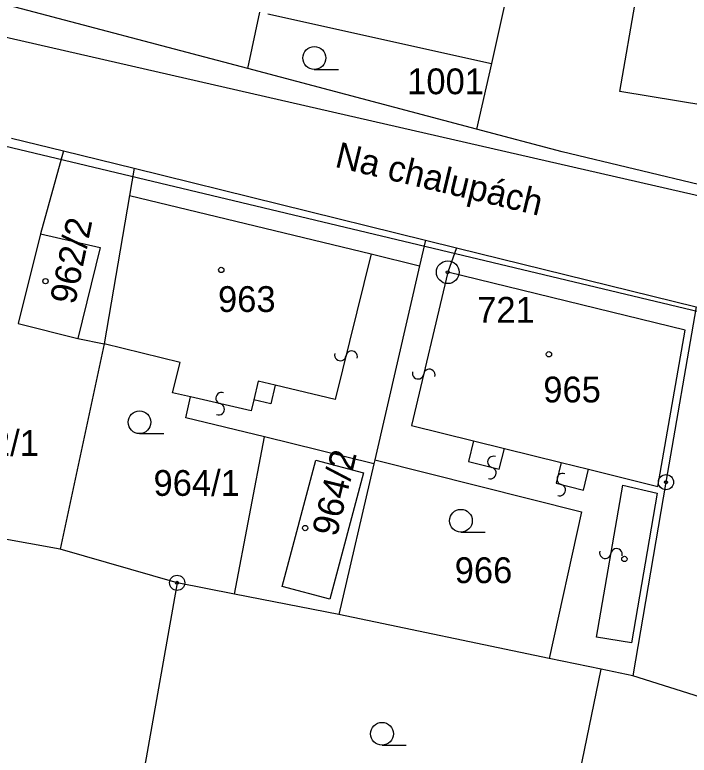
# Model space of a CAD drawing. Extents: x -469926 to -462499, y -1098642 to -1092733.
# Drawn here: x -465750.54 to -465706.1, y -1094462.87 to -1094414.08 of the extents above; entities that cross this region are included whole.
import ezdxf

# ---------------------------------------------------------------- set-up
doc = ezdxf.new("R2010")
doc.units = 0
for name, color, linetype in [('Vrstva 1', 7, 'Continuous'), ('Vrstva 14', 7, 'Continuous'), ('Vrstva 24', 7, 'Continuous'), ('Vrstva 25', 7, 'Continuous'), ('Vrstva 4', 7, 'Continuous'), ('Vrstva 50', 7, 'Continuous'), ('Vrstva 51', 7, 'Continuous'), ('Vrstva 8', 7, 'Continuous')]:
    doc.layers.add(name, color=color, linetype=linetype)

msp = doc.modelspace()

# ---------------------------------------------------------------- linework, layer by layer
at = {"layer": 'Vrstva 1'}
for p, q in [((-465735.18, -1094417.62), (-465753.87, -1094412.7)), ((-465735.18, -1094417.62), (-465753.87, -1094412.7)), ((-465735.18, -1094417.62), (-465734.4, -1094413.89)), ((-465735.18, -1094417.62), (-465734.4, -1094413.89)), ((-465733.86, -1094414.01), (-465719.12, -1094417.29)), ((-465733.86, -1094414.01), (-465719.12, -1094417.29)), ((-465719.12, -1094417.29), (-465720.12, -1094421.61)), ((-465719.12, -1094417.29), (-465720.12, -1094421.61)), ((-465720.12, -1094421.61), (-465735.18, -1094417.62)), ((-465720.12, -1094421.61), (-465735.18, -1094417.62)), ((-465714.48, -1094423.11), (-465720.12, -1094421.61)), ((-465714.48, -1094423.11), (-465720.12, -1094421.61)), ((-465750.76, -1094422.2), (-465747.33, -1094423.04)), ((-465750.76, -1094422.2), (-465747.33, -1094423.04)), ((-465747.33, -1094423.04), (-465748.85, -1094428.51)), ((-465747.33, -1094423.04), (-465748.85, -1094428.51)), ((-465747.33, -1094423.04), (-465742.67, -1094424.19)), ((-465747.33, -1094423.04), (-465742.67, -1094424.19)), ((-465702.33, -1094426.01), (-465714.48, -1094423.11)), ((-465702.33, -1094426.01), (-465714.48, -1094423.11)), ((-465742.67, -1094424.19), (-465742.97, -1094425.98)), ((-465742.67, -1094424.19), (-465742.97, -1094425.98)), ((-465742.67, -1094424.19), (-465723.47, -1094428.93)), ((-465742.67, -1094424.19), (-465723.47, -1094428.93)), ((-465742.97, -1094425.98), (-465744.65, -1094435.76)), ((-465742.97, -1094425.98), (-465744.65, -1094435.76)), ((-465748.85, -1094428.51), (-465750.31, -1094434.43)), ((-465748.85, -1094428.51), (-465750.31, -1094434.43)), ((-465723.47, -1094428.93), (-465723.86, -1094430.61)), ((-465723.47, -1094428.93), (-465723.86, -1094430.61)), ((-465723.47, -1094428.93), (-465721.43, -1094429.43)), ((-465723.47, -1094428.93), (-465721.43, -1094429.43)), ((-465721.43, -1094429.43), (-465705.63, -1094433.32)), ((-465721.43, -1094429.43), (-465705.63, -1094433.32)), ((-465723.86, -1094430.61), (-465726.82, -1094443.41)), ((-465723.86, -1094430.61), (-465726.82, -1094443.41)), ((-465705.63, -1094433.32), (-465707.63, -1094444.88)), ((-465705.63, -1094433.32), (-465707.63, -1094444.88)), ((-465750.31, -1094434.43), (-465746.39, -1094435.4)), ((-465750.31, -1094434.43), (-465746.39, -1094435.4)), ((-465746.39, -1094435.4), (-465744.65, -1094435.76)), ((-465746.39, -1094435.4), (-465744.65, -1094435.76)), ((-465744.65, -1094435.76), (-465747.54, -1094449.3)), ((-465744.65, -1094435.76), (-465747.54, -1094449.3)), ((-465739.65, -1094436.98), (-465744.65, -1094435.76)), ((-465739.65, -1094436.98), (-465744.65, -1094435.76)), ((-465740.14, -1094438.98), (-465739.65, -1094436.98)), ((-465740.14, -1094438.98), (-465739.65, -1094436.98)), ((-465738.95, -1094439.25), (-465740.14, -1094438.98)), ((-465738.95, -1094439.25), (-465740.14, -1094438.98)), ((-465739.27, -1094440.64), (-465738.95, -1094439.25)), ((-465739.27, -1094440.64), (-465738.95, -1094439.25)), ((-465734.08, -1094441.9), (-465739.27, -1094440.64)), ((-465734.08, -1094441.9), (-465739.27, -1094440.64)), ((-465736.05, -1094452.25), (-465734.08, -1094441.9)), ((-465736.05, -1094452.25), (-465734.08, -1094441.9)), ((-465732.92, -1094451.75), (-465730.7, -1094443.43)), ((-465732.92, -1094451.75), (-465730.7, -1094443.43)), ((-465730.7, -1094443.43), (-465727.56, -1094444.27)), ((-465730.7, -1094443.43), (-465727.56, -1094444.27)), ((-465726.88, -1094443.66), (-465729.18, -1094453.59)), ((-465726.88, -1094443.66), (-465729.18, -1094453.59)), ((-465726.82, -1094443.41), (-465726.88, -1094443.66)), ((-465726.82, -1094443.41), (-465726.88, -1094443.66)), ((-465726.82, -1094443.41), (-465713.2, -1094446.83)), ((-465726.82, -1094443.41), (-465713.2, -1094446.83)), ((-465727.56, -1094444.27), (-465729.78, -1094452.59)), ((-465727.56, -1094444.27), (-465729.78, -1094452.59)), ((-465707.63, -1094444.88), (-465709.82, -1094457.64)), ((-465707.63, -1094444.88), (-465709.82, -1094457.64)), ((-465747.54, -1094449.3), (-465764.7, -1094446.22)), ((-465747.54, -1094449.3), (-465764.7, -1094446.22)), ((-465713.2, -1094446.83), (-465715.33, -1094456.49)), ((-465713.2, -1094446.83), (-465715.33, -1094456.49)), ((-465739.84, -1094451.51), (-465747.54, -1094449.3)), ((-465739.84, -1094451.51), (-465747.54, -1094449.3)), ((-465739.84, -1094451.51), (-465743.82, -1094474)), ((-465739.84, -1094451.51), (-465743.82, -1094474)), ((-465736.05, -1094452.25), (-465739.84, -1094451.51)), ((-465736.05, -1094452.25), (-465739.84, -1094451.51)), ((-465729.78, -1094452.59), (-465732.92, -1094451.75)), ((-465729.78, -1094452.59), (-465732.92, -1094451.75)), ((-465729.18, -1094453.59), (-465736.05, -1094452.25)), ((-465729.18, -1094453.59), (-465736.05, -1094452.25)), ((-465715.33, -1094456.49), (-465729.18, -1094453.59)), ((-465715.33, -1094456.49), (-465729.18, -1094453.59)), ((-465711.91, -1094457.2), (-465715.33, -1094456.49)), ((-465711.91, -1094457.2), (-465715.33, -1094456.49)), ((-465709.82, -1094457.64), (-465711.91, -1094457.2)), ((-465709.82, -1094457.64), (-465711.91, -1094457.2)), ((-465701.48, -1094460.29), (-465709.82, -1094457.64)), ((-465701.48, -1094460.29), (-465709.82, -1094457.64))]:
    msp.add_line(p, q, dxfattribs=at)
at = {"layer": 'Vrstva 14'}
msp.add_line((-465781.335, -1094415.499), (-465582.42, -1094463.076), dxfattribs=at)
msp.add_line((-465781.335, -1094415.499), (-465582.42, -1094463.076), dxfattribs=at)
at = {"layer": 'Vrstva 24'}
for centre, radius in [((-465722.01, -1094431.04), 0.75), ((-465722.01, -1094431.04), 0.75), ((-465722.01, -1094431.04), 0.1), ((-465722.01, -1094431.04), 0.1), ((-465707.63, -1094444.88), 0.5), ((-465707.63, -1094444.88), 0.5), ((-465707.63, -1094444.88), 0.1), ((-465707.63, -1094444.88), 0.1), ((-465739.84, -1094451.51), 0.5), ((-465739.84, -1094451.51), 0.5), ((-465739.84, -1094451.51), 0.1), ((-465739.84, -1094451.51), 0.1)]:
    msp.add_circle(centre, radius, dxfattribs=at)
at = {"layer": 'Vrstva 25'}
for p, q in [((-465730.8, -1094417.67), (-465729.2, -1094417.67)), ((-465730.8, -1094417.67), (-465729.2, -1094417.67)), ((-465742.32, -1094441.68), (-465740.72, -1094441.68)), ((-465742.32, -1094441.68), (-465740.72, -1094441.68)), ((-465721.14, -1094448.17), (-465719.54, -1094448.17)), ((-465721.14, -1094448.17), (-465719.54, -1094448.17)), ((-465726.34, -1094462.21), (-465724.74, -1094462.21)), ((-465726.34, -1094462.21), (-465724.74, -1094462.21))]:
    msp.add_line(p, q, dxfattribs=at)
for centre, radius in [((-465730.8, -1094416.92), 0.75), ((-465730.8, -1094416.92), 0.75), ((-465736.93, -1094430.89), 0.175), ((-465736.93, -1094430.89), 0.175), ((-465748.51, -1094431.63), 0.175), ((-465748.51, -1094431.63), 0.175), ((-465715.34, -1094436.45), 0.175), ((-465715.34, -1094436.45), 0.175), ((-465742.32, -1094440.93), 0.75), ((-465742.32, -1094440.93), 0.75), ((-465721.14, -1094447.42), 0.75), ((-465721.14, -1094447.42), 0.75), ((-465731.4, -1094447.9), 0.175), ((-465731.4, -1094447.9), 0.175), ((-465710.37, -1094449.94), 0.175), ((-465710.37, -1094449.94), 0.175), ((-465726.34, -1094461.46), 0.75), ((-465726.34, -1094461.46), 0.75)]:
    msp.add_circle(centre, radius, dxfattribs=at)
at = {"layer": 'Vrstva 4'}
for p, q in [((-465716.94, -1094407.44), (-465719.12, -1094417.29)), ((-465716.94, -1094407.44), (-465719.12, -1094417.29)), ((-465710.67, -1094419.14), (-465709.1, -1094410.13)), ((-465710.67, -1094419.14), (-465709.1, -1094410.13)), ((-465701.28, -1094420.68), (-465710.67, -1094419.14)), ((-465701.28, -1094420.68), (-465710.67, -1094419.14)), ((-465742.97, -1094425.98), (-465727.05, -1094429.82)), ((-465742.97, -1094425.98), (-465727.05, -1094429.82)), ((-465748.85, -1094428.51), (-465744.92, -1094429.42)), ((-465748.85, -1094428.51), (-465744.92, -1094429.42)), ((-465744.92, -1094429.42), (-465746.39, -1094435.4)), ((-465744.92, -1094429.42), (-465746.39, -1094435.4)), ((-465721.43, -1094429.43), (-465722.01, -1094431.04)), ((-465721.43, -1094429.43), (-465722.01, -1094431.04)), ((-465727.05, -1094429.82), (-465729.42, -1094439.42)), ((-465727.05, -1094429.82), (-465729.42, -1094439.42)), ((-465727.05, -1094429.82), (-465723.86, -1094430.61)), ((-465727.05, -1094429.82), (-465723.86, -1094430.61)), ((-465722.01, -1094431.04), (-465724.39, -1094441.14)), ((-465722.01, -1094431.04), (-465724.39, -1094441.14)), ((-465706.37, -1094434.86), (-465722.01, -1094431.04)), ((-465706.37, -1094434.86), (-465722.01, -1094431.04)), ((-465708.16, -1094445.16), (-465706.37, -1094434.86)), ((-465708.16, -1094445.16), (-465706.37, -1094434.86)), ((-465734.5, -1094438.21), (-465734.79, -1094439.45)), ((-465734.5, -1094438.21), (-465734.79, -1094439.45)), ((-465733.37, -1094438.48), (-465734.5, -1094438.21)), ((-465733.37, -1094438.48), (-465734.5, -1094438.21)), ((-465733.37, -1094438.48), (-465733.67, -1094439.72)), ((-465733.37, -1094438.48), (-465733.67, -1094439.72)), ((-465729.42, -1094439.42), (-465733.37, -1094438.48)), ((-465729.42, -1094439.42), (-465733.37, -1094438.48)), ((-465734.97, -1094440.18), (-465738.95, -1094439.25)), ((-465734.97, -1094440.18), (-465738.95, -1094439.25)), ((-465734.79, -1094439.45), (-465734.97, -1094440.18)), ((-465734.79, -1094439.45), (-465734.97, -1094440.18)), ((-465733.67, -1094439.72), (-465734.79, -1094439.45)), ((-465733.67, -1094439.72), (-465734.79, -1094439.45)), ((-465724.39, -1094441.14), (-465720.31, -1094442.15)), ((-465724.39, -1094441.14), (-465720.31, -1094442.15)), ((-465726.88, -1094443.66), (-465734.08, -1094441.9)), ((-465726.88, -1094443.66), (-465734.08, -1094441.9)), ((-465720.31, -1094442.15), (-465720.65, -1094443.52)), ((-465720.31, -1094442.15), (-465720.65, -1094443.52)), ((-465720.31, -1094442.15), (-465718.28, -1094442.65)), ((-465720.31, -1094442.15), (-465718.28, -1094442.65)), ((-465718.62, -1094444.03), (-465718.28, -1094442.65)), ((-465718.62, -1094444.03), (-465718.28, -1094442.65)), ((-465718.28, -1094442.65), (-465714.53, -1094443.58)), ((-465718.28, -1094442.65), (-465714.53, -1094443.58)), ((-465720.65, -1094443.52), (-465718.62, -1094444.03)), ((-465720.65, -1094443.52), (-465718.62, -1094444.03)), ((-465714.53, -1094443.58), (-465714.87, -1094444.95)), ((-465714.53, -1094443.58), (-465714.87, -1094444.95)), ((-465714.53, -1094443.58), (-465712.73, -1094444.03)), ((-465714.53, -1094443.58), (-465712.73, -1094444.03)), ((-465713.07, -1094445.4), (-465712.73, -1094444.03)), ((-465713.07, -1094445.4), (-465712.73, -1094444.03)), ((-465712.73, -1094444.03), (-465708.16, -1094445.16)), ((-465712.73, -1094444.03), (-465708.16, -1094445.16)), ((-465714.87, -1094444.95), (-465713.07, -1094445.4)), ((-465714.87, -1094444.95), (-465713.07, -1094445.4)), ((-465712.21, -1094455.09), (-465710.48, -1094445.07)), ((-465712.21, -1094455.09), (-465710.48, -1094445.07)), ((-465710.48, -1094445.07), (-465708.22, -1094445.61)), ((-465710.48, -1094445.07), (-465708.22, -1094445.61)), ((-465708.22, -1094445.61), (-465709.91, -1094455.46)), ((-465708.22, -1094445.61), (-465709.91, -1094455.46)), ((-465709.91, -1094455.46), (-465712.21, -1094455.09)), ((-465709.91, -1094455.46), (-465712.21, -1094455.09)), ((-465715.34, -1094474.08), (-465711.91, -1094457.2)), ((-465715.34, -1094474.08), (-465711.91, -1094457.2))]:
    msp.add_line(p, q, dxfattribs=at)
at = {"layer": 'Vrstva 51'}
for centre, radius, start, end in [((-465729.085, -1094436.5), 0.376, 165.4404, 351.7515), ((-465729.085, -1094436.5), 0.376, 165.4404, 351.7515), ((-465728.339, -1094436.604), 0.377, 344.7643, 172.4275), ((-465728.339, -1094436.604), 0.377, 344.7643, 172.4275), ((-465723.219, -1094437.806), 0.377, 344.7643, 172.4275), ((-465723.219, -1094437.806), 0.377, 344.7643, 172.4275), ((-465723.965, -1094437.702), 0.376, 165.4404, 351.7515), ((-465723.965, -1094437.702), 0.376, 165.4404, 351.7515), ((-465736.915, -1094439.339), 0.376, 68.9904, 255.3015), ((-465736.915, -1094439.339), 0.376, 68.9904, 255.3015), ((-465737.102, -1094440.069), 0.377, 248.3143, 75.9775), ((-465737.102, -1094440.069), 0.377, 248.3143, 75.9775), ((-465719.004, -1094443.545), 0.376, 68.9904, 255.3015), ((-465719.004, -1094443.545), 0.376, 68.9904, 255.3015), ((-465719.191, -1094444.275), 0.377, 248.3143, 75.9775), ((-465719.191, -1094444.275), 0.377, 248.3143, 75.9775), ((-465714.434, -1094444.671), 0.376, 68.9904, 255.3015), ((-465714.434, -1094444.671), 0.376, 68.9904, 255.3015), ((-465714.621, -1094445.401), 0.377, 248.3143, 75.9775), ((-465714.621, -1094445.401), 0.377, 248.3143, 75.9775), ((-465710.886, -1094449.634), 0.377, 344.7643, 172.4275), ((-465710.886, -1094449.634), 0.377, 344.7643, 172.4275), ((-465711.632, -1094449.53), 0.376, 165.4404, 351.7515), ((-465711.632, -1094449.53), 0.376, 165.4404, 351.7515)]:
    msp.add_arc(centre, radius, start, end, dxfattribs=at)
at = {"layer": 'Vrstva 8'}
msp.add_line((-465546.608, -1094462.403), (-465778.69, -1094409.252), dxfattribs=at)

# ---------------------------------------------------------------- texts
at = {"layer": 'Vrstva 50'}
for s, p in [('1001', (-465724.68, -1094419.31)), ('963', (-465737.145, -1094433.66)), ('721', (-465720.068, -1094434.37)), ('721', (-465720.068, -1094434.37)), ('965', (-465715.711, -1094439.62)), ('962/1', (-465754.636, -1094443.15)), ('964/1', (-465741.396, -1094445.78)), ('966', (-465721.55, -1094451.53))]:
    msp.add_text(s, height=1.7, dxfattribs=at).set_placement(p)
for s, rotation, p in [('Na chalupách', 346.527, (-465729.512, -1094424.086)), ('Na chalupách', 346.527, (-465729.512, -1094424.086)), ('962/2', 78.327, (-465746.569, -1094433.229)), ('964/2', 76.491, (-465729.32, -1094448.533))]:
    msp.add_text(s, height=1.7, rotation=rotation, dxfattribs=at).set_placement(p)

doc.saveas('drawing.dxf')
